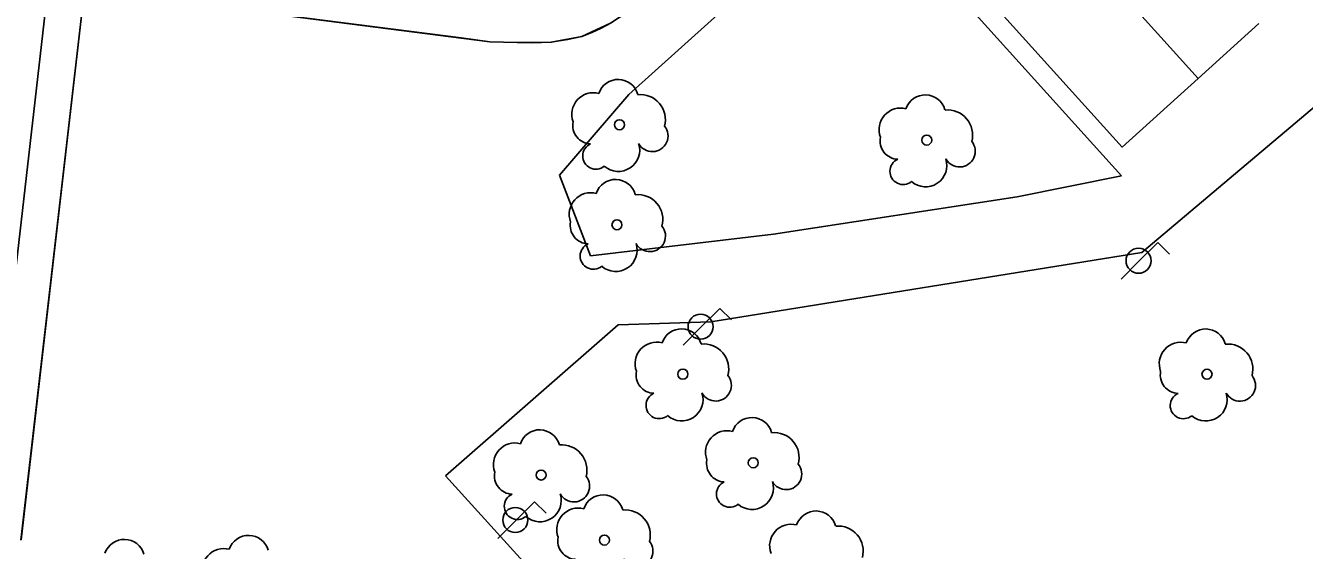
# Model space of a CAD drawing. Extents: x 282771 to 285132, y 4823109 to 4825496.
# Drawn here: x 283299 to 283364, y 4823841.6 to 4823868.3 of the extents above; entities that cross this region are included whole.
import ezdxf

# ---------------------------------------------------------------- set-up
doc = ezdxf.new("R2010")
doc.units = 0
for name, color, linetype in [('ACERA-BORDILLO', 7, 'Continuous'), ('ACERA-INTERIOR', 7, 'Continuous'), ('ARBOL', 7, 'Continuous'), ('FAROLA', 7, 'Continuous'), ('PARQUE-JARDIN-AREA', 7, 'Continuous'), ('ZONA-VERDE', 7, 'Continuous')]:
    doc.layers.add(name, color=color, linetype=linetype)

msp = doc.modelspace()

# ---------------------------------------------------------------- linework, layer by layer
at = {"layer": 'ACERA-BORDILLO'}
msp.add_lwpolyline([(283297.113, 4823843.795), (283300.154, 4823870.152)], dxfattribs=at)
at = {"layer": 'ACERA-INTERIOR'}
for points in [[(283298.794, 4823842.159), (283302.014, 4823870.108), (283321.17, 4823867.656), (283322.619, 4823867.463), (283324.01, 4823867.419), (283324.752, 4823867.408), (283325.749, 4823867.434), (283326.578, 4823867.569), (283327.305, 4823867.723), (283327.801, 4823867.928), (283328.284, 4823868.157), (283328.753, 4823868.412), (283329.204, 4823868.689), (283329.637, 4823868.987), (283330.051, 4823869.305), (283330.443, 4823869.641), (283400.375, 4823932.675)], [(283358.633, 4823865.598), (283354.774, 4823862.11), (283342.892, 4823875.255), (283346.751, 4823878.743)], [(283346.751, 4823878.743), (283358.633, 4823865.598)], [(283361.716, 4823868.385), (283358.633, 4823865.598)]]:
    msp.add_lwpolyline(points, dxfattribs=at)
at = {"layer": 'ARBOL'}
for centre in [(283329.216, 4823863.246), (283344.836, 4823862.466), (283329.086, 4823858.166), (283332.436, 4823850.576), (283359.088, 4823850.571), (283336.016, 4823846.076), (283325.228, 4823845.451), (283328.449, 4823842.147)]:
    msp.add_circle(centre, 0.255, dxfattribs=at)
for centre, radius, start, end in [((283329.146, 4823864.506), 1.038, 15.64228, 161.38435), ((283327.886, 4823863.776), 1.097, 75.4318, 200.55608), ((283330.276, 4823863.506), 1.272, 345.03273, 95.79925), ((283344.766, 4823863.726), 1.038, 15.64228, 161.38435), ((283343.506, 4823862.996), 1.097, 75.4318, 200.55608), ((283345.896, 4823862.726), 1.272, 345.03273, 95.79925), ((283327.776, 4823863.206), 0.935, 168.59898, 268.13236), ((283330.886, 4823862.676), 0.797, 208.96246, 38.99103), ((283343.396, 4823862.426), 0.935, 168.59898, 268.13236), ((283328.016, 4823861.656), 0.672, 113.73672, 309.4725), ((283329.156, 4823861.956), 1.086, 228.95447, 17.92796), ((283346.506, 4823861.896), 0.797, 208.96246, 38.99103), ((283343.636, 4823860.876), 0.672, 113.73672, 309.4725), ((283344.776, 4823861.176), 1.086, 228.95447, 17.92796), ((283329.016, 4823859.426), 1.038, 15.64228, 161.38435), ((283327.756, 4823858.696), 1.097, 75.4318, 200.55608), ((283330.146, 4823858.426), 1.272, 345.03273, 95.79925), ((283327.646, 4823858.126), 0.935, 168.59898, 268.13236), ((283330.756, 4823857.596), 0.797, 208.96246, 38.99103), ((283327.886, 4823856.576), 0.672, 113.73672, 309.4725), ((283329.026, 4823856.876), 1.086, 228.95447, 17.92796), ((283332.366, 4823851.836), 1.038, 15.64228, 161.38435), ((283359.018, 4823851.831), 1.038, 15.64228, 161.38435), ((283331.106, 4823851.106), 1.097, 75.4318, 200.55608), ((283333.496, 4823850.836), 1.272, 345.03273, 95.79925), ((283357.758, 4823851.101), 1.097, 75.4318, 200.55608), ((283360.148, 4823850.831), 1.272, 345.03273, 95.79925), ((283330.996, 4823850.536), 0.935, 168.59898, 268.13236), ((283334.106, 4823850.006), 0.797, 208.96246, 38.99103), ((283357.648, 4823850.531), 0.935, 168.59898, 268.13236), ((283360.758, 4823850.001), 0.797, 208.96246, 38.99103), ((283331.236, 4823848.986), 0.672, 113.73672, 309.4725), ((283332.376, 4823849.286), 1.086, 228.95447, 17.92796), ((283357.888, 4823848.981), 0.672, 113.73672, 309.4725), ((283359.028, 4823849.281), 1.086, 228.95447, 17.92796), ((283335.946, 4823847.336), 1.038, 15.64228, 161.38435), ((283325.158, 4823846.711), 1.038, 15.64228, 161.38435), ((283334.686, 4823846.606), 1.097, 75.4318, 200.55608), ((283337.076, 4823846.336), 1.272, 345.03273, 95.79925), ((283323.898, 4823845.981), 1.097, 75.4318, 200.55608), ((283326.288, 4823845.711), 1.272, 345.03273, 95.79925), ((283334.576, 4823846.036), 0.935, 168.59898, 268.13236), ((283323.788, 4823845.411), 0.935, 168.59898, 268.13236), ((283337.686, 4823845.506), 0.797, 208.96246, 38.99103), ((283326.898, 4823844.881), 0.797, 208.96246, 38.99103), ((283334.816, 4823844.486), 0.672, 113.73672, 309.4725), ((283335.956, 4823844.786), 1.086, 228.95447, 17.92796), ((283324.028, 4823843.861), 0.672, 113.73672, 309.4725), ((283325.168, 4823844.161), 1.086, 228.95447, 17.92796), ((283328.379, 4823843.407), 1.038, 15.64228, 161.38435), ((283327.119, 4823842.677), 1.097, 75.4318, 200.55608), ((283329.509, 4823842.407), 1.272, 345.03273, 95.79925), ((283339.206, 4823842.586), 1.038, 15.64228, 161.38435), ((283337.946, 4823841.856), 1.097, 75.4318, 200.55608), ((283310.356, 4823841.346), 1.038, 15.64228, 161.38435), ((283327.009, 4823842.107), 0.935, 168.59898, 268.13236), ((283340.336, 4823841.586), 1.272, 345.03273, 95.79925), ((283304.036, 4823841.146), 1.038, 15.64228, 161.38435), ((283309.096, 4823840.616), 1.097, 75.4318, 200.55608), ((283330.119, 4823841.577), 0.797, 208.96246, 38.99103)]:
    msp.add_arc(centre, radius, start, end, dxfattribs=at)
at = {"layer": 'FAROLA'}
for p, q in [((283356.586, 4823857.266), (283355.646, 4823856.336)), ((283357.176, 4823856.676), (283356.586, 4823857.266)), ((283355.646, 4823856.336), (283354.716, 4823855.396)), ((283334.316, 4823853.916), (283333.376, 4823852.986)), ((283334.906, 4823853.326), (283334.316, 4823853.916)), ((283333.376, 4823852.986), (283332.446, 4823852.046)), ((283324.896, 4823844.096), (283323.956, 4823843.166)), ((283325.486, 4823843.506), (283324.896, 4823844.096)), ((283323.956, 4823843.166), (283323.026, 4823842.226))]:
    msp.add_line(p, q, dxfattribs=at)
for centre in [(283355.606, 4823856.336), (283333.336, 4823852.986), (283323.916, 4823843.166)]:
    msp.add_circle(centre, 0.637, dxfattribs=at)
at = {"layer": 'PARQUE-JARDIN-AREA'}
msp.add_lwpolyline([(283298.781, 4823842.142), (283302.014, 4823870.108), (283322.619, 4823867.463), (283324.01, 4823867.419), (283325.749, 4823867.434), (283327.305, 4823867.723), (283328.753, 4823868.412), (283329.637, 4823868.987), (283330.431, 4823869.625), (283416.025, 4823946.771), (283420.605, 4823984.182), (283430.416, 4823993.022), (283446.536, 4823992.382)], dxfattribs=at)
at = {"layer": 'ZONA-VERDE'}
for p, q in [((283329.694, 4823864.789), (283341.453, 4823875.364)), ((283341.453, 4823875.364), (283354.748, 4823860.656)), ((283355.774, 4823856.76), (283369.884, 4823868.66)), ((283326.164, 4823860.679), (283329.694, 4823864.789)), ((283327.664, 4823856.799), (283326.164, 4823860.679)), ((283354.748, 4823860.656), (283349.434, 4823859.59)), ((283349.434, 4823859.59), (283337.044, 4823857.689)), ((283337.044, 4823857.689), (283327.744, 4823856.589)), ((283327.744, 4823856.589), (283327.664, 4823856.799)), ((283333.863, 4823853.239), (283355.774, 4823856.76)), ((283320.373, 4823845.409), (283329.143, 4823853.079)), ((283329.143, 4823853.079), (283333.863, 4823853.239)), ((283331.903, 4823832.709), (283320.373, 4823845.409))]:
    msp.add_line(p, q, dxfattribs=at)

doc.saveas('drawing.dxf')
